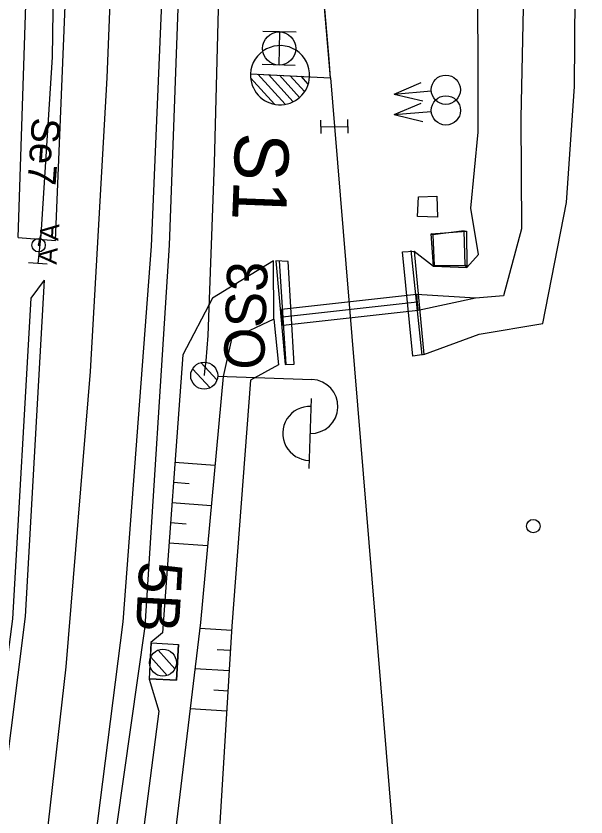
# Model space of a CAD drawing. Extents: x -545736 to -544888, y -1122892 to -1119128.
# Drawn here: x -545128.27 to -545107.12, y -1122602.4 to -1122572.69 of the extents above; entities that cross this region are included whole.
import ezdxf

# ---------------------------------------------------------------- set-up
doc = ezdxf.new("R2010")
doc.units = 0
for name, color, linetype in [('Vrstva 1', 7, 'Continuous'), ('Vrstva 1 - Koleje', 7, 'Continuous'), ('Vrstva 11 - Trakce', 7, 'Continuous'), ('Vrstva 12', 7, 'Continuous'), ('Vrstva 12 - Trakce zaklady', 7, 'Continuous'), ('Vrstva 19', 7, 'Continuous'), ('Vrstva 2', 7, 'Continuous'), ('Vrstva 25', 7, 'Continuous'), ('Vrstva 26', 7, 'Continuous'), ('Vrstva 27', 7, 'Continuous'), ('Vrstva 28 - zabzar', 7, 'Continuous'), ('Vrstva 3', 7, 'Continuous'), ('Vrstva 36', 7, 'Continuous'), ('Vrstva 4 - Teren - stezky - prechody - plochy', 7, 'Continuous'), ('Vrstva 48', 7, 'Continuous'), ('Vrstva 49', 7, 'Continuous'), ('Vrstva 6 - Navesti', 7, 'Continuous')]:
    doc.layers.add(name, color=color, linetype=linetype)

msp = doc.modelspace()

# ---------------------------------------------------------------- linework, layer by layer
at = {"layer": 'Vrstva 1'}
for points in [[(-545116.598, -1122574.975), (-545117.455, -1122564.946), (-545118.815, -1122549.016)], [(-545116.598, -1122574.975), (-545116.451, -1122576.792), (-545114.217, -1122603.912), (-545112.669, -1122623.055), (-545111.918, -1122632.184), (-545110.925, -1122644.487), (-545110.28, -1122657.119), (-545110.465, -1122669.269)]]:
    msp.add_lwpolyline(points, dxfattribs=at)
at = {"layer": 'Vrstva 1 - Koleje'}
msp.add_lwpolyline([(-545127.491, -1122606.436), (-545126.409, -1122596.831), (-545125.507, -1122585.879), (-545124.881, -1122574.98), (-545124.42, -1122563.223), (-545124.354, -1122561.161), (-545124.185, -1122555.363), (-545123.884, -1122543.958), (-545123.736, -1122538.389), (-545123.69, -1122536.639), (-545123.368, -1122524.352), (-545123.06, -1122512.551), (-545122.825, -1122503.596), (-545122.749, -1122500.723), (-545122.248, -1122481.529), (-545122.227, -1122480.729)], dxfattribs=at)
at = {"layer": 'Vrstva 11 - Trakce'}
for p, q in [((-545122.376, -1122596.906), (-545122.994, -1122596.216)), ((-545122.66, -1122597.15), (-545123.269, -1122596.47))]:
    msp.add_line(p, q, dxfattribs=at)
msp.add_circle((-545122.818, -1122596.68), 0.5, dxfattribs=at)
at = {"layer": 'Vrstva 12'}
for p, q in [((-545111.646, -1122580.66), (-545111.558, -1122580.666)), ((-545112.801, -1122580.807), (-545112.862, -1122580.773)), ((-545112.753, -1122581.942), (-545112.777, -1122581.971)), ((-545111.606, -1122581.934), (-545111.538, -1122582.022))]:
    msp.add_line(p, q, dxfattribs=at)
for points in [[(-545113.333, -1122579.394), (-545112.658, -1122579.372), (-545112.63, -1122580.156), (-545113.375, -1122580.12)], [(-545112.862, -1122580.773), (-545111.558, -1122580.666), (-545111.538, -1122582.022), (-545112.777, -1122581.971)], [(-545112.753, -1122581.942), (-545111.606, -1122581.934), (-545111.646, -1122580.66), (-545112.801, -1122580.807)]]:
    msp.add_lwpolyline(points, close=True, dxfattribs=at)
at = {"layer": 'Vrstva 12 - Trakce zaklady'}
for p, q in [((-545123.241, -1122595.947), (-545122.243, -1122596.002)), ((-545123.314, -1122597.272), (-545122.316, -1122597.327))]:
    msp.add_line(p, q, dxfattribs=at)
for points in [[(-545123.314, -1122597.272), (-545123.241, -1122595.947), (-545122.243, -1122596.002), (-545122.316, -1122597.327), (-545123.314, -1122597.272)], [(-545123.314, -1122597.272), (-545123.314, -1122597.272), (-545123.241, -1122595.947), (-545123.241, -1122595.947)], [(-545122.316, -1122597.327), (-545122.316, -1122597.327), (-545122.243, -1122596.002), (-545122.243, -1122596.002)]]:
    msp.add_lwpolyline(points, dxfattribs=at)
at = {"layer": 'Vrstva 19'}
for p, q in [((-545113.204, -1122585.273), (-545113.608, -1122581.387)), ((-545118.506, -1122581.767), (-545118.264, -1122585.61)), ((-545113.406, -1122583.013), (-545118.418, -1122583.577)), ((-545113.388, -1122583.305), (-545118.384, -1122583.861)), ((-545113.352, -1122583.617), (-545118.357, -1122584.173))]:
    msp.add_line(p, q, dxfattribs=at)
for points in [[(-545113.139, -1122585.24), (-545113.546, -1122585.304), (-545113.935, -1122581.44), (-545113.495, -1122581.411)], [(-545118.167, -1122581.793), (-545118.628, -1122581.773), (-545118.286, -1122585.617), (-545117.954, -1122585.609)]]:
    msp.add_lwpolyline(points, close=True, dxfattribs=at)
for centre, major_axis, ratio, start_param, end_param in [((-545113.379, -1122583.315), (0.027, -0.302), 0.026807, 3.141318, 6.270263), ((-545118.387, -1122583.875), (0.031, -0.298), 0.016283, 6.263946, 9.420647)]:
    msp.add_ellipse(centre, major_axis=major_axis, ratio=ratio, start_param=start_param, end_param=end_param, dxfattribs=at)
at = {"layer": 'Vrstva 2'}
for p, q in [((-545119.569, -1122574.827), (-545117.376, -1122574.938)), ((-545119.569, -1122574.827), (-545119.569, -1122574.827)), ((-545119.567, -1122574.834), (-545116.598, -1122574.975)), ((-545118.674, -1122575.96), (-545119.564, -1122574.975)), ((-545118.288, -1122575.962), (-545119.301, -1122574.84)), ((-545117.99, -1122575.866), (-545118.899, -1122574.861)), ((-545117.751, -1122575.706), (-545118.496, -1122574.881)), ((-545117.561, -1122575.491), (-545118.094, -1122574.902)), ((-545117.428, -1122575.213), (-545117.691, -1122574.922))]:
    msp.add_line(p, q, dxfattribs=at)
msp.add_lwpolyline([(-545116.598, -1122574.975), (-545116.655, -1122574.287), (-545117.455, -1122564.946), (-545118.815, -1122549.016)], dxfattribs=at)
for centre, radius, start, end in [((-545118.471, -1122574.882), 1.097, 357.0443, 177.5138), ((-545118.472, -1122574.883), 1.098, 177.1338, 357.0946)]:
    msp.add_arc(centre, radius, start, end, dxfattribs=at)
at = {"layer": 'Vrstva 25'}
for p, q in [((-545121.415, -1122585.547), (-545120.815, -1122586.191)), ((-545121.714, -1122585.775), (-545121.062, -1122586.476)), ((-545120.786, -1122586.048), (-545117.289, -1122586.174)), ((-545117.314, -1122586.873), (-545117.407, -1122589.472))]:
    msp.add_line(p, q, dxfattribs=at)
msp.add_circle((-545121.286, -1122586.03), 0.5, dxfattribs=at)
msp.add_circle((-545121.286, -1122586.03), 0.5, dxfattribs=at)
for centre, start, end in [((-545117.325, -1122587.173), 267.9386, 87.9386), ((-545117.373, -1122588.172), 87.236, 268.6412)]:
    msp.add_arc(centre, 1, start, end, dxfattribs=at)
at = {"layer": 'Vrstva 26'}
msp.add_lwpolyline([(-545119.68, -1122488.49), (-545120.17, -1122501.15), (-545119.71, -1122502.33), (-545119.7, -1122504.78), (-545119.85, -1122506.31), (-545120.44, -1122510.12), (-545120.81, -1122524.13), (-545121.12, -1122536.77), (-545120.62, -1122545.27), (-545120.495, -1122545.884), (-545120.53, -1122546.01), (-545121.1, -1122546), (-545120.82, -1122547.48), (-545120.68, -1122552.06), (-545120.73, -1122555.49), (-545119.81, -1122560.36), (-545120.59, -1122565.76), (-545120.92, -1122578.15), (-545121.15, -1122584.54), (-545121.23, -1122585.48), (-545121.28, -1122585.86), (-545121.286, -1122586.03)], dxfattribs=at)
at = {"layer": 'Vrstva 27'}
msp.add_line((-545127.428, -1122581.165), (-545127.432, -1122581.215), dxfattribs=at)
msp.add_circle((-545127.43, -1122581.19), 0.25, dxfattribs=at)
at = {"layer": 'Vrstva 28 - zabzar'}
msp.add_line((-545127.43, -1122581.19), (-545127.34, -1122580.8), dxfattribs=at)
msp.add_lwpolyline([(-545120.32, -1122497.45), (-545120.28, -1122501.2), (-545119.86, -1122502.26), (-545120.03, -1122503.25), (-545120.08, -1122505.06), (-545120.41, -1122515.25), (-545120.88, -1122524.03), (-545121.29, -1122538.53), (-545121.33, -1122539.85), (-545121.51, -1122544.9), (-545121.56, -1122547.09), (-545121.86, -1122555.28), (-545121.79, -1122557.35), (-545121.55, -1122561.65), (-545121.74, -1122562.94), (-545123.21, -1122562.82), (-545125.72, -1122562.65), (-545126.7, -1122562.41), (-545126.77, -1122563.06), (-545126.93, -1122574.21), (-545127.34, -1122580.8), (-545127.46, -1122581.87)], dxfattribs=at)
at = {"layer": 'Vrstva 3'}
for p, q in [((-545117.876, -1122573.29), (-545119.107, -1122573.259)), ((-545118.492, -1122573.274), (-545118.522, -1122574.506)), ((-545117.907, -1122574.521), (-545119.138, -1122574.49)), ((-545114.239, -1122575.584), (-545113.237, -1122575.152)), ((-545114.239, -1122575.584), (-545112.864, -1122575.467)), ((-545114.239, -1122575.584), (-545113.178, -1122575.84)), ((-545114.237, -1122576.345), (-545113.234, -1122575.916)), ((-545114.237, -1122576.345), (-545112.862, -1122576.232)), ((-545115.946, -1122577.032), (-545115.956, -1122576.532)), ((-545114.237, -1122576.345), (-545113.177, -1122576.604)), ((-545116.946, -1122577.052), (-545116.956, -1122576.552)), ((-545116.951, -1122576.802), (-545115.951, -1122576.782))]:
    msp.add_line(p, q, dxfattribs=at)
for centre, radius in [((-545118.506, -1122573.892), 0.616), ((-545112.323, -1122575.422), 0.542), ((-545112.321, -1122576.189), 0.542)]:
    msp.add_circle(centre, radius, dxfattribs=at)
at = {"layer": 'Vrstva 36'}
msp.add_circle((-545109.079, -1122591.612), 0.25, dxfattribs=at)
at = {"layer": 'Vrstva 4 - Teren - stezky - prechody - plochy'}
for points in [[(-545126.359, -1122615.637), (-545123.475, -1122595.334), (-545122.576, -1122581.189), (-545122.024, -1122566.306), (-545121.598, -1122558.297), (-545121.821, -1122547.368), (-545120.582, -1122540.764), (-545120.053, -1122538.008), (-545120.048, -1122536.451), (-545120.424, -1122535.984), (-545120.015, -1122521.738), (-545120.268, -1122521.539), (-545120.287, -1122519.886), (-545120.045, -1122519.696), (-545119.214, -1122493.259)], [(-545128.182, -1122580.908), (-545127.25, -1122552.375), (-545127.114, -1122544.286), (-545126.59, -1122534.029), (-545125.795, -1122523.347), (-545124.869, -1122523.395)], [(-545128.182, -1122580.908), (-545126.797, -1122581.016), (-545125.631, -1122552.485), (-545125.511, -1122544.056), (-545125.16, -1122533.938), (-545124.869, -1122523.395)], [(-545183.417, -1122735.539), (-545172.736, -1122722.592), (-545164.193, -1122710.6), (-545158.368, -1122701.539), (-545152.26, -1122690.517), (-545146.06, -1122678.085), (-545140.529, -1122664.937), (-545135.605, -1122651.492), (-545131.928, -1122638.755), (-545129.164, -1122627.095), (-545126.823, -1122615.114), (-545124.297, -1122595.163), (-545123.247, -1122581.223), (-545122.607, -1122566.342), (-545121.598, -1122558.297)], [(-545186.378, -1122732.723), (-545176.423, -1122720.342), (-545167.539, -1122708.042), (-545161.897, -1122699.343), (-545155.785, -1122688.417), (-545149.851, -1122676.524), (-545144.387, -1122663.629), (-545139.443, -1122650.543), (-545135.826, -1122637.855), (-545133.045, -1122626.386), (-545130.874, -1122614.091), (-545128.38, -1122595.049), (-545127.699, -1122583.15), (-545127.21, -1122582.485)], [(-545186.002, -1122733.066), (-545175.816, -1122720.349), (-545167.024, -1122708.373), (-545161.453, -1122699.562), (-545155.318, -1122688.663), (-545149.336, -1122676.689), (-545143.889, -1122663.732), (-545138.985, -1122650.646), (-545135.373, -1122637.73), (-545132.645, -1122626.338), (-545130.342, -1122614.15), (-545127.919, -1122594.969), (-545127.21, -1122582.485)]]:
    msp.add_lwpolyline(points, dxfattribs=at)
at = {"layer": 'Vrstva 48'}
for p, q in [((-545122.373, -1122589.239), (-545120.887, -1122589.348)), ((-545122.427, -1122589.987), (-545121.839, -1122590.03)), ((-545122.482, -1122590.735), (-545121.025, -1122590.842)), ((-545122.537, -1122591.483), (-545121.959, -1122591.526)), ((-545122.591, -1122592.231), (-545121.162, -1122592.336)), ((-545120.265, -1122595.484), (-545121.452, -1122595.411)), ((-545120.311, -1122596.232), (-545120.803, -1122596.202)), ((-545120.357, -1122596.981), (-545121.631, -1122596.903)), ((-545120.402, -1122597.73), (-545120.93, -1122597.697)), ((-545120.448, -1122598.478), (-545121.81, -1122598.395))]:
    msp.add_line(p, q, dxfattribs=at)
at = {"layer": 'Vrstva 49'}
msp.add_line((-545111.223, -1122583.154), (-545113.406, -1122583.013), dxfattribs=at)
for points in [[(-545113.495, -1122581.411), (-545112.777, -1122581.971), (-545111.538, -1122582.022), (-545111.113, -1122581.533), (-545111.39, -1122579.822), (-545111.125, -1122576.998), (-545111.177, -1122547.82), (-545111.31, -1122527.082), (-545110.885, -1122513.233), (-545111.712, -1122499.521), (-545111.022, -1122494.77), (-545111.276, -1122489.851), (-545112.466, -1122485.765), (-545113.508, -1122481.172), (-545118.56, -1122480.386), (-545116.295, -1122478.192), (-545114.105, -1122467.739)], [(-545114.105, -1122467.739), (-545114.075, -1122477.033), (-545110.879, -1122479.392), (-545108.472, -1122487.18), (-545109.029, -1122489.664), (-545108.629, -1122493.778), (-545109.142, -1122499.766), (-545109.023, -1122514.339), (-545109.19, -1122526.527), (-545108.935, -1122547.978), (-545109.536, -1122576.466), (-545109.517, -1122580.577), (-545110.186, -1122583.065), (-545111.223, -1122583.154), (-545113.352, -1122583.617)], [(-545113.139, -1122585.24), (-545111.088, -1122584.495), (-545108.725, -1122584.097), (-545107.845, -1122579.6), (-545107.551, -1122575.308), (-545107.35, -1122548.456), (-545107.124, -1122526.449), (-545107.688, -1122515.242), (-545107.207, -1122499.955), (-545108.629, -1122493.778)], [(-545118.701, -1122583.93), (-545118.712, -1122581.769), (-545120.978, -1122583.156), (-545122.082, -1122585.258), (-545122.835, -1122595.567), (-545123.26, -1122595.925), (-545123.33, -1122597.288), (-545122.973, -1122598.482), (-545124.701, -1122611.853), (-545127.708, -1122628.462), (-545128.664, -1122631.038), (-545128.97, -1122632.384), (-545128.714, -1122634.042), (-545133.205, -1122648.865), (-545135.456, -1122656.372)], [(-545118.701, -1122583.93), (-545120.279, -1122584.672), (-545120.584, -1122586.057), (-545121.425, -1122595.19), (-545123.315, -1122610.934), (-545126.472, -1122628.137), (-545132.334, -1122649.879)], [(-545118.701, -1122583.93), (-545118.527, -1122585.626), (-545119.574, -1122586.195), (-545120.255, -1122595.318), (-545121.036, -1122608.098), (-545122.155, -1122610.675)]]:
    msp.add_lwpolyline(points, dxfattribs=at)
at = {"layer": 'Vrstva 6 - Navesti'}
msp.add_line((-545127.111, -1122581.894), (-545127.809, -1122581.846), dxfattribs=at)

# ---------------------------------------------------------------- texts
at = {"layer": 'Vrstva 11 - Trakce'}
msp.add_text('5B', height=1.6, rotation=266.8465, dxfattribs=at).set_placement((-545123.683, -1122592.889))
at = {"layer": 'Vrstva 2'}
msp.add_text('S1', height=2, rotation=267.8137, dxfattribs=at).set_placement((-545120.124, -1122576.983))
at = {"layer": 'Vrstva 25'}
msp.add_text('OS3', height=1.5, rotation=87.9386, dxfattribs=at).set_placement((-545119.069, -1122585.834))
at = {"layer": 'Vrstva 6 - Navesti'}
for s, height, rotation, p in [('Se7', 1.05, 265.8164, (-545127.665, -1122576.432)), ('A A ', 0.7, 86.0836, (-545126.762, -1122581.918))]:
    msp.add_text(s, height=height, rotation=rotation, dxfattribs=at).set_placement(p)

doc.saveas('drawing.dxf')
